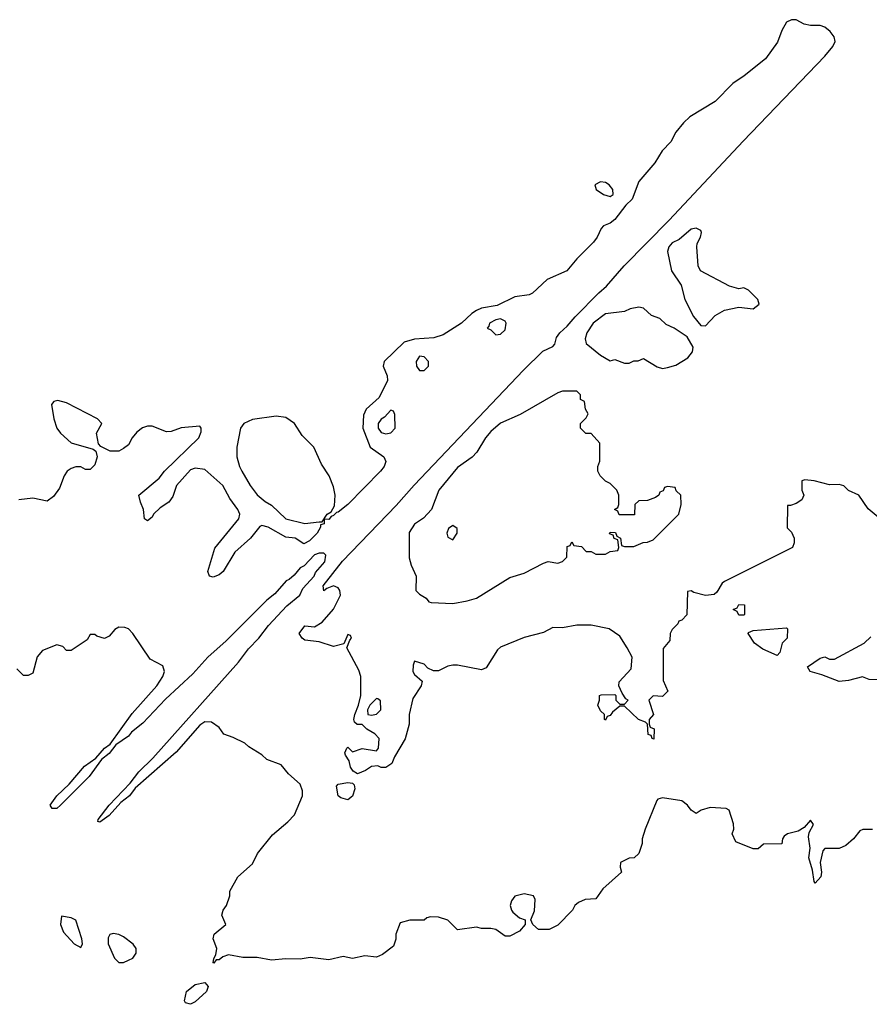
# Model space of a CAD drawing. Header units: inches. Extents: x 2710684 to 2828758, y 857022 to 965663.
# Tile 314 of 316: x 2783774 to 2787337, y 914156 to 918282. Entities that reach past the tile are written whole.
import ezdxf

# ---------------------------------------------------------------- set-up
doc = ezdxf.new("R2010")
doc.units = ezdxf.units.IN
doc.header["$MEASUREMENT"] = 0
doc.layers.add('C7981', color=7, linetype='Continuous')

msp = doc.modelspace()

# ---------------------------------------------------------------- linework, layer by layer
at = {"layer": 'C7981', "color": 4}
for points, elevation in [([(2787382, 916190), (2787332.3, 916232.3), (2787293.2, 916290), (2787249.5, 916309.5), (2787230, 916329), (2787210, 916334), (2787170, 916332.3), (2787106, 916350), (2787066, 916354), (2787054, 916350), (2787054, 916310), (2787062, 916290), (2787054, 916270), (2787030, 916255.3), (2787006, 916246), (2786994, 916246), (2786992.7, 916152.7), (2787010, 916134), (2787022, 916110), (2787022, 916090), (2787014, 916070), (2786730, 915928), (2786719.6, 915920.4), (2786697.3, 915882.7), (2786686.4, 915873.6), (2786650, 915869.2), (2786601.2, 915881.2), (2786590, 915888), (2786574, 915886), (2786571.6, 915788.4), (2786550, 915766), (2786538, 915762), (2786534, 915750), (2786510, 915726), (2786502, 915710), (2786499.6, 915680.4), (2786472.7, 915647.3), (2786472.7, 915512.7), (2786492, 915468), (2786470, 915446), (2786430, 915448), (2786412, 915430), (2786432, 915370), (2786414, 915350), (2786414, 915330), (2786418, 915318), (2786434, 915310), (2786432.7, 915267.3), (2786426, 915270), (2786422, 915282), (2786410, 915286), (2786406, 915330), (2786398, 915338), (2786368.9, 915348.9), (2786310, 915406), (2786290, 915406), (2786259.6, 915380.4), (2786250, 915366), (2786238, 915362), (2786230, 915346), (2786226, 915350), (2786226, 915370), (2786210, 915386), (2786198, 915410), (2786206, 915430), (2786206, 915450), (2786212.7, 915452.7), (2786270, 915454), (2786274, 915450), (2786274, 915430), (2786290, 915414), (2786310, 915414), (2786326, 915430), (2786316.4, 915436.4), (2786300.4, 915460.4), (2786286, 915490), (2786287.3, 915507.3), (2786338, 915562), (2786342, 915610), (2786322, 915650), (2786290, 915698), (2786246, 915730), (2786170, 915745.2), (2786110, 915745.2), (2786050, 915734), (2786010, 915735.3), (2785970, 915714), (2785890, 915693.2), (2785790, 915653.2), (2785778, 915642), (2785730, 915566), (2785710, 915558), (2785610, 915577.2), (2785590, 915577.2), (2785570, 915573.2), (2785530, 915554), (2785510, 915554), (2785485.2, 915565.2), (2785470, 915582), (2785430, 915594), (2785423.5, 915576.5), (2785422.8, 915550), (2785430, 915538), (2785462, 915510), (2785458, 915490), (2785422, 915438), (2785406.8, 915370), (2785406.8, 915330), (2785390, 915268), (2785346.4, 915193.6), (2785335.3, 915164.7), (2785310, 915148), (2785290, 915148.7), (2785275.3, 915155.3), (2785250, 915153.2), (2785224.1, 915135.9), (2785190, 915122), (2785172.9, 915132.9), (2785162, 915150), (2785156.4, 915176.4), (2785140.4, 915200.4), (2785138, 915210), (2785146, 915230), (2785150, 915234), (2785170, 915214), (2785210, 915227.3), (2785270, 915218), (2785279, 915230), (2785281.2, 915270), (2785264, 915290), (2785229.5, 915309.5), (2785210, 915329), (2785188.7, 915328.7), (2785178, 915338), (2785175.3, 915350), (2785179, 915370), (2785195.3, 915410), (2785205.2, 915450), (2785204.5, 915530), (2785196.9, 915556.9), (2785146, 915650), (2785158, 915682), (2785166, 915690), (2785162, 915702), (2785150, 915706), (2785134, 915666), (2785090, 915655.3), (2785030, 915675.3), (2784970, 915682), (2784958, 915690), (2784946, 915710), (2784970, 915742), (2785010, 915738), (2785042, 915758), (2785090, 915811.3), (2785119.5, 915870), (2785117, 915890), (2785110, 915901.2), (2785090, 915909.3), (2785061.4, 915898.6), (2785049.3, 915889.3), (2785047.3, 915910), (2785127.4, 916012.6), (2785353.4, 916246.6), (2785428, 916332), (2785886.4, 916813.6), (2785967.4, 916892.6), (2786010, 916912.4), (2786018, 916922), (2786025, 916950), (2786038.7, 916970), (2786070, 916997.7), (2786102.7, 917037.3), (2786202.2, 917137.8), (2786234.6, 917165.4), (2786309.2, 917250.8), (2786498, 917442), (2786807.1, 917772.9), (2787150.4, 918129.6), (2787183.8, 918170), (2787194, 918190), (2787189.8, 918210), (2787172.6, 918232.6), (2787150, 918250.8), (2787130, 918257.8), (2787090, 918258), (2787063.5, 918263.5), (2787030, 918282), (2787010, 918282), (2786990, 918271.6), (2786970, 918237.2), (2786952, 918188), (2786901.4, 918118.6), (2786812.6, 918047.4), (2786764.7, 918015.3), (2786690, 917939.2), (2786584.7, 917875.3), (2786557.4, 917850), (2786525.7, 917810), (2786504.9, 917770), (2786468.1, 917731.9), (2786437.3, 917682.7), (2786370, 917603.7), (2786342, 917530), (2786315.2, 917504.8), (2786270, 917445.1), (2786250, 917429.6), (2786222.5, 917417.5), (2786212.8, 917407.2), (2786194.9, 917370), (2786179.5, 917350), (2786110, 917279.6), (2786068.5, 917230), (2785986.6, 917193.4), (2785924.4, 917135.6), (2785910, 917129.7), (2785850, 917121.1), (2785775.8, 917084.2), (2785710, 917072.5), (2785690, 917063.1), (2785669.4, 917050.6), (2785626.7, 917010), (2785550, 916961), (2785511.3, 916948.7), (2785430, 916942.7), (2785386, 916930), (2785302, 916850), (2785298, 916830), (2785314.7, 916790), (2785316.9, 916770), (2785281.5, 916698.5), (2785227.3, 916650), (2785215.8, 916624.2), (2785213.4, 916570), (2785243.2, 916490), (2785300.4, 916450), (2785308.9, 916430), (2785302, 916410), (2785286.7, 916390), (2785150, 916249.8), (2785110, 916218.4), (2785102.4, 916217.6), (2785090, 916203.7), (2785079.6, 916200.4), (2785070, 916187), (2785051.3, 916188.7), (2785050.6, 916170), (2785035.3, 916164.7), (2785035.3, 916155.3), (2785021.6, 916130), (2784990, 916098.4), (2784965.6, 916085.6), (2784929.1, 916109.1), (2784890, 916114), (2784815.6, 916155.6), (2784790, 916162), (2784781.3, 916158.7), (2784742, 916110), (2784676.3, 916050), (2784627.3, 915970), (2784610, 915955.1), (2784585.4, 915945.4), (2784569.6, 915949.6), (2784562.7, 915970), (2784592.7, 916067.3), (2784693.2, 916190), (2784697.2, 916210), (2784689.2, 916230), (2784655.6, 916275.6), (2784626, 916330), (2784550, 916397), (2784510, 916402.9), (2784490, 916395.6), (2784432.4, 916330), (2784416.4, 916283.6), (2784399.9, 916260.1), (2784363.4, 916236.6), (2784336, 916210), (2784330, 916198), (2784310, 916182), (2784298, 916190), (2784294, 916230), (2784280.2, 916260.2), (2784274, 916290), (2784358.6, 916361.4), (2784382, 916390), (2784525.2, 916530), (2784534.5, 916554.5), (2784535.1, 916570), (2784530, 916579), (2784451.3, 916571.3), (2784410, 916556.3), (2784390, 916554.7), (2784330, 916579.2), (2784310, 916578.8), (2784288.8, 916571.2), (2784265.9, 916554.1), (2784245.7, 916530), (2784230, 916500.9), (2784210, 916484.5), (2784190, 916474), (2784153.8, 916473.8), (2784113.8, 916493.8), (2784104.5, 916504.5), (2784097, 916550), (2784118, 916590), (2784101.2, 916610), (2783970, 916676.9), (2783933.7, 916686.3), (2783917.3, 916682.7), (2783908.2, 916670), (2783917, 916610), (2783930, 916571), (2783945.5, 916550), (2783990, 916508.2), (2784083, 916483), (2784094, 916474), (2784099.3, 916450), (2784090, 916417.2), (2784070, 916397), (2784050, 916397.6), (2784030, 916408), (2784010, 916408.5), (2783990, 916401.7), (2783974, 916390), (2783961.1, 916370), (2783941.3, 916318.7), (2783915.5, 916284.5), (2783890, 916264), (2783830, 916277), (2783770, 916269.3)], 4), ([(2787350, 914888.7), (2787310, 914888.7), (2787296.9, 914883.1), (2787270, 914849), (2787238.5, 914821.5), (2787210, 914809.3), (2787150, 914808.7), (2787141.4, 914798.6), (2787130.6, 914750), (2787136.3, 914710), (2787133.4, 914690), (2787110, 914664), (2787105.2, 914670), (2787098, 914718), (2787083.7, 914770), (2787089.2, 914810), (2787082, 914858), (2787084.7, 914875.3), (2787102, 914910), (2787090, 914928), (2787062.8, 914897.2), (2787038.5, 914881.5), (2786994, 914870), (2786979.6, 914860.4), (2786972, 914850), (2786970, 914828.7), (2786892.7, 914827.3), (2786870, 914808), (2786850, 914808), (2786776.4, 914836.4), (2786762, 914870), (2786768, 914890), (2786767.3, 914912.7), (2786748.9, 914968.9), (2786736.5, 914976.5), (2786670, 914981.2), (2786632, 914970), (2786610, 914955.3), (2786590, 914969), (2786574, 914990), (2786550, 915009.3), (2786470, 915021.2), (2786450, 915015.3), (2786446, 915010), (2786397.3, 914890), (2786384.7, 914850), (2786384.7, 914830), (2786370, 914788), (2786350.9, 914769.1), (2786330, 914768), (2786294, 914750), (2786292, 914730), (2786298, 914710), (2786219.8, 914640.2), (2786190, 914598), (2786145.4, 914594.6), (2786116.9, 914583.1), (2786102, 914570), (2786092, 914550), (2786030, 914488), (2785994, 914470), (2785950, 914469.2), (2785926, 914490), (2785918, 914510), (2785932.9, 914547.1), (2785935.5, 914595.5), (2785928, 914610), (2785890, 914619), (2785850, 914608.7), (2785836, 914590), (2785831, 914570), (2785836, 914550), (2785842.5, 914542.5), (2785870, 914518), (2785894, 914510), (2785894, 914490), (2785870, 914462), (2785830, 914441.2), (2785810, 914441.2), (2785770, 914469), (2785750, 914474), (2785710, 914474), (2785690, 914479), (2785610, 914468.7), (2785569, 914509), (2785530, 914521.2), (2785496.9, 914523.1), (2785481, 914519), (2785470, 914509), (2785410, 914508.7), (2785370, 914498), (2785351.3, 914450), (2785351.3, 914428.7), (2785341, 914399), (2785295.8, 914364.2), (2785270, 914354), (2785221.1, 914358.9), (2785170, 914347.3), (2785130, 914357), (2785070, 914342.9), (2784991.7, 914351.7), (2784950, 914344.5), (2784890, 914346.6), (2784830, 914340.7), (2784770, 914352), (2784710, 914352.7), (2784650, 914362.7), (2784625.4, 914354.6), (2784610, 914342), (2784598, 914342), (2784588.9, 914328.9), (2784586, 914330), (2784588, 914348), (2784596.4, 914363.6), (2784601.2, 914390), (2784585.2, 914430), (2784589, 914450), (2784638, 914490), (2784622, 914530), (2784628, 914550), (2784642, 914570), (2784655.3, 914610), (2784655.3, 914630), (2784689.4, 914690.6), (2784750, 914744.7), (2784771.9, 914788.1), (2784833.6, 914866.4), (2784899.1, 914920.9), (2784926, 914950), (2784959.6, 915030), (2784960.7, 915050), (2784950, 915079), (2784901.5, 915121.5), (2784870, 915159), (2784810, 915182), (2784790, 915202), (2784734.6, 915234.6), (2784718, 915250), (2784670, 915274), (2784630, 915288), (2784610, 915315.3), (2784578, 915338), (2784550, 915339.5), (2784530, 915326), (2784430, 915212), (2784258, 915062), (2784234, 915030), (2784198.7, 915001.3), (2784150, 914947.6), (2784110, 914919), (2784102, 914922), (2784102.7, 914930), (2784149.6, 914990), (2784237.1, 915082.9), (2784274, 915130), (2784332.5, 915187.5), (2784691.2, 915590), (2784734.3, 915645.7), (2784777.6, 915690), (2784817.1, 915742.9), (2784893.7, 915826.3), (2784948.7, 915870), (2784962, 915898), (2785009, 915950), (2785014.8, 915965.2), (2785054, 916010), (2785058, 916038), (2785050, 916046), (2785030, 916046), (2785010, 916039), (2784966.4, 915993.6), (2784950, 915985.2), (2784925.5, 915954.5), (2784904.4, 915935.6), (2784891.3, 915930), (2784844.2, 915875.8), (2784810, 915849.3), (2784640.5, 915679.5), (2784563.7, 915610), (2784499.7, 915540.3), (2784385.6, 915434.4), (2784290, 915334.3), (2784243.4, 915296.6), (2784230, 915279.6), (2784177.1, 915242.9), (2784150, 915207), (2784117.5, 915182.5), (2784065.3, 915110), (2783946, 914990), (2783930, 914976.9), (2783910, 914976), (2783901.6, 914990), (2783929.6, 915030), (2783981.5, 915078.5), (2784045.8, 915154.2), (2784093.2, 915186.8), (2784129.5, 915230), (2784153.6, 915246.4), (2784245.5, 915374.5), (2784349.3, 915490), (2784375.1, 915530), (2784381.2, 915550), (2784374, 915574), (2784322, 915602), (2784249, 915710), (2784230, 915729), (2784215.1, 915735.1), (2784190, 915736), (2784173.7, 915726.3), (2784150, 915699), (2784130, 915689), (2784098, 915698), (2784090, 915706), (2784070, 915706), (2784056.9, 915683.1), (2783990, 915638), (2783970, 915638), (2783955.3, 915655.3), (2783930, 915662), (2783870, 915639), (2783847.7, 915612.3), (2783830, 915544), (2783810, 915533.2), (2783790, 915534), (2783762, 915562)], 8), ([(2787370, 915515.3), (2787336.4, 915516.4), (2787308, 915528), (2787250, 915512.7), (2787210, 915508.7), (2787137.2, 915537.2), (2787088.7, 915550), (2787078, 915570), (2787130, 915606), (2787150, 915612), (2787170, 915602), (2787190, 915602), (2787315.3, 915670), (2787343.7, 915696.3)], 4)]:
    msp.add_lwpolyline(points, dxfattribs=dict(at, elevation=elevation))
for points, elevation in [([(2786210, 917602.7), (2786186, 917590), (2786191.3, 917570), (2786222, 917550), (2786250, 917541), (2786262, 917550), (2786261.2, 917570), (2786245.2, 917590), (2786230, 917599.5)], 4), ([(2786610, 917408.7), (2786590, 917404), (2786539, 917361), (2786510, 917346.6), (2786495.5, 917330), (2786490.6, 917310), (2786506.8, 917230), (2786548, 917170), (2786562.8, 917110), (2786598.8, 917038.8), (2786630, 917001), (2786650, 916998.8), (2786690, 917042), (2786730, 917064.9), (2786790, 917077.3), (2786850, 917070.8), (2786875.1, 917090), (2786869, 917110), (2786830, 917149), (2786810, 917159), (2786790, 917154), (2786750, 917165.2), (2786628.7, 917230), (2786619, 917250), (2786614, 917330), (2786615.3, 917344.7), (2786628.7, 917370), (2786633.2, 917390), (2786630, 917398)], 4), ([(2786370, 917077.2), (2786334, 917070), (2786310, 917059), (2786230, 917049.3), (2786178.4, 917010), (2786152.7, 916970), (2786145.2, 916945.2), (2786150, 916924.7), (2786210, 916876), (2786250, 916852), (2786270, 916858), (2786310, 916842), (2786330, 916842), (2786350, 916852), (2786367.3, 916852.7), (2786390, 916862), (2786447.1, 916827.1), (2786470, 916820.7), (2786490, 916824), (2786526, 916834), (2786575.5, 916864.5), (2786595.3, 916890), (2786598, 916910), (2786572.5, 916952.5), (2786518, 916990), (2786484.7, 917004.7), (2786458, 917030), (2786422.7, 917042.7), (2786390, 917073.2)], 4), ([(2785790, 917028.7), (2785770, 917024), (2785744.7, 917010), (2785742, 916998), (2785734, 916990), (2785750, 916982), (2785770, 916962), (2785790, 916964.7), (2785810, 916982), (2785814, 917010), (2785810, 917018)], 8), ([(2785450, 916872.7), (2785436, 916850), (2785438, 916830), (2785450, 916812), (2785470, 916812), (2785488, 916830), (2785488.7, 916850), (2785470, 916868.7)], 8), ([(2786110, 916726), (2786050, 916726), (2786030, 916718), (2785872.8, 916627.2), (2785790, 916591.8), (2785750, 916557), (2785728, 916530), (2785690.8, 916469.2), (2785670.8, 916449.2), (2785610, 916405.2), (2785531, 916310), (2785501.6, 916230), (2785466.7, 916193.3), (2785430, 916167.6), (2785407.1, 916132.9), (2785407.4, 916027.4), (2785415.6, 915995.6), (2785436.3, 915950), (2785434.8, 915890), (2785450, 915874.8), (2785478, 915858), (2785490, 915842), (2785499.6, 915839.6), (2785590, 915836), (2785650, 915846.8), (2785690, 915858), (2785830, 915944.7), (2785890, 915962), (2785970, 916004.7), (2785990, 916012), (2786030, 916004.7), (2786050, 916012), (2786068, 916030), (2786070, 916074), (2786082, 916078), (2786090, 916094), (2786098, 916078), (2786130, 916074), (2786150, 916054), (2786170, 916054), (2786190, 916042), (2786230, 916042), (2786250, 916054), (2786282, 916058), (2786286, 916070), (2786282, 916102), (2786267.3, 916107.3), (2786262, 916122), (2786247.3, 916127.3), (2786250, 916134), (2786272.7, 916132.7), (2786278, 916118), (2786294, 916110), (2786298, 916078), (2786310, 916074), (2786350, 916074), (2786388.4, 916091.6), (2786407.3, 916092.7), (2786430, 916102), (2786538, 916210), (2786548, 916250), (2786546, 916290), (2786527.3, 916307.3), (2786522, 916322), (2786490, 916326), (2786478, 916322), (2786472.7, 916307.3), (2786458, 916302), (2786454, 916290), (2786439.6, 916280.4), (2786407.3, 916267.3), (2786370, 916266), (2786354, 916250), (2786352.7, 916207.3), (2786287.3, 916207.3), (2786282, 916222), (2786268, 916230), (2786282, 916238), (2786286, 916250), (2786286, 916290), (2786278, 916310), (2786250, 916338), (2786230, 916348), (2786208, 916370), (2786198, 916390), (2786198, 916410), (2786207.3, 916432.7), (2786207.3, 916507.3), (2786170, 916548), (2786148.4, 916548.4), (2786126, 916570), (2786126, 916590), (2786150, 916614), (2786158, 916630), (2786146, 916650), (2786142, 916682), (2786126, 916690), (2786126, 916710)], 4), ([(2785330, 916646), (2785303.6, 916616.4), (2785290, 916608), (2785278, 916590), (2785278, 916570), (2785290, 916552), (2785310, 916546), (2785330, 916551.3), (2785348.7, 916570), (2785347.3, 916627.3), (2785342, 916642)], 8), ([(2784850, 916621), (2784750, 916606.3), (2784714, 916590), (2784700.4, 916570), (2784685.3, 916490), (2784684.9, 916450), (2784695.5, 916410), (2784706, 916390), (2784740.5, 916330), (2784770, 916290.7), (2784802.9, 916262.9), (2784830, 916247.7), (2784890, 916191), (2784970, 916171.3), (2785030, 916178), (2785042, 916178), (2785064, 916210), (2785080.2, 916219.8), (2785087.9, 916232.1), (2785094.9, 916245.1), (2785096.8, 916290), (2785090, 916324), (2785072.4, 916370), (2785040, 916420), (2785006.9, 916490), (2784959.2, 916539.2), (2784926.6, 916590), (2784890, 916615.6)], 4), ([(2785590, 916162), (2785572, 916150), (2785564.7, 916130), (2785570, 916114), (2785590, 916102), (2785608, 916130), (2785608, 916150)], 8), ([(2786790, 915786), (2786782, 915802), (2786766, 915810), (2786782, 915818), (2786790, 915832), (2786814, 915830), (2786814, 915790), (2786810, 915786)], 4), ([(2786950, 915618), (2786890, 915644), (2786855.3, 915670), (2786828.7, 915710), (2786830, 915714), (2786850, 915722), (2786990, 915734), (2786994, 915730), (2786992, 915690), (2786971, 915669), (2786962, 915630)], 4), ([(2785270, 915438), (2785242, 915410), (2785232, 915390), (2785234, 915370), (2785250, 915367.3), (2785270, 915372), (2785288, 915390), (2785287.3, 915427.3), (2785276.4, 915436.4)], 4), ([(2785150, 915013.2), (2785120.7, 915020.7), (2785109, 915030), (2785102, 915070), (2785110, 915078), (2785150, 915086), (2785170, 915082), (2785176, 915076), (2785178.8, 915058.8), (2785170, 915028.7)], 4), ([(2783950, 914526), (2783946, 914490), (2783958, 914458), (2784002, 914410), (2784030, 914394), (2784038, 914410), (2784035.3, 914430), (2784010, 914508), (2783990, 914519)], 12), ([(2784166.8, 914453.2), (2784151.6, 914448.4), (2784145.4, 914434.6), (2784144.7, 914410), (2784171.3, 914350), (2784190, 914331.3), (2784210, 914331.3), (2784230, 914341), (2784248, 914350), (2784262, 914370), (2784262, 914390), (2784250, 914408), (2784210, 914439), (2784190, 914448.7)], 12), ([(2784490, 914156), (2784470, 914162), (2784465.2, 914170), (2784473.2, 914210), (2784510, 914239.1), (2784550, 914246.8), (2784564, 914230), (2784557.3, 914210), (2784510, 914166.6)], 8)]:
    msp.add_lwpolyline(points, close=True, dxfattribs=dict(at, elevation=elevation))

doc.saveas('drawing.dxf')
